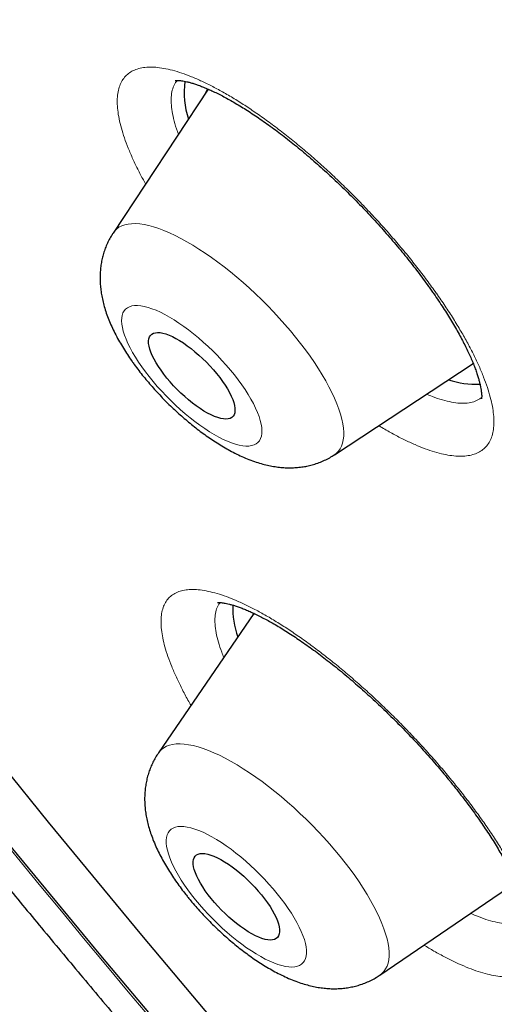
# Model space of a CAD drawing. Header units: millimetres. Extents: x 8 to 450, y 12 to 574.
# Tile 14 of 656: x 377.25 to 380.94, y 157.51 to 165.17. Entities that reach past the tile are written whole.
import ezdxf

# ---------------------------------------------------------------- set-up
doc = ezdxf.new("R2010")
doc.units = ezdxf.units.MM

msp = doc.modelspace()

# ---------------------------------------------------------------- linework, layer by layer
at = {"color": 7, "linetype": 'Continuous', "lineweight": 30}
for p, q in [((378.7198, 164.6277), (377.9794, 163.5093)), ((379.7005, 161.784), (380.7805, 162.4952)), ((379.075, 160.5507), (378.3315, 159.4651)), ((379.0694, 160.5537), (379.0657, 160.5371)), ((380.0551, 157.7373), (381.1115, 158.4571))]:
    msp.add_line(p, q, dxfattribs=at)
at = {"color": 7, "linetype": 'Continuous', "lineweight": 30, "flags": 128}
for points in [[(381.2326, 154.5508), (380.4579, 155.4203), (379.6945, 156.2933), (378.9428, 157.1693), (378.2033, 158.0477), (377.4766, 158.928), (376.7632, 159.8094), (376.0635, 160.6914), (375.378, 161.5733), (374.7073, 162.4547), (374.0517, 163.3349), (373.4116, 164.2132), (372.7877, 165.0891), (372.1802, 165.9619)], [(381.737, 153.4832), (380.9438, 154.3571), (380.1614, 155.2352), (379.3903, 156.117), (378.6311, 157.0017), (377.8842, 157.8889), (377.1503, 158.778), (376.4297, 159.6682), (375.723, 160.559), (375.0307, 161.4498), (374.3532, 162.34), (373.691, 163.2289), (373.0446, 164.116), (372.4144, 165.0007), (371.8009, 165.8823)], [(378.8307, 162.3556), (378.8509, 162.3258), (378.869, 162.2966), (378.8849, 162.2682), (378.8984, 162.2409), (378.9094, 162.2148), (378.9179, 162.1902), (378.9237, 162.1673), (378.9269, 162.1463), (378.9274, 162.1273), (378.9251, 162.1105), (378.9202, 162.096), (378.9126, 162.0839), (378.9024, 162.0743), (378.8898, 162.0674), (378.8747, 162.0631), (378.8573, 162.0616), (378.8378, 162.0627), (378.8164, 162.0666), (378.7931, 162.0731), (378.7681, 162.0823), (378.7418, 162.094), (378.7142, 162.1081), (378.6857, 162.1246), (378.6564, 162.1433), (378.6265, 162.164), (378.5964, 162.1866), (378.5662, 162.211), (378.5363, 162.2368), (378.5068, 162.264), (378.4779, 162.2922), (378.45, 162.3213), (378.4232, 162.351), (378.3978, 162.3811), (378.3739, 162.4113), (378.3518, 162.4415), (378.3316, 162.4712), (378.3134, 162.5004), (378.2976, 162.5288), (378.2841, 162.5561), (378.273, 162.5822), (378.2645, 162.6068), (378.2587, 162.6297), (378.2555, 162.6507), (378.2551, 162.6697), (378.2573, 162.6866), (378.2622, 162.7011), (378.2698, 162.7131), (378.28, 162.7227), (378.2927, 162.7296), (378.3077, 162.7339), (378.3251, 162.7354), (378.3446, 162.7343), (378.3661, 162.7304), (378.3894, 162.7239), (378.4143, 162.7148), (378.4407, 162.7031), (378.4682, 162.6889), (378.4968, 162.6724), (378.5261, 162.6538), (378.5559, 162.633), (378.586, 162.6104), (378.6162, 162.586), (378.6462, 162.5602), (378.6757, 162.533), (378.7045, 162.5048), (378.7325, 162.4757), (378.7592, 162.446), (378.7847, 162.4159), (378.8086, 162.3857), (378.8307, 162.3556)], [(379.1342, 158.3609), (379.1579, 158.3306), (379.1798, 158.3005), (379.1998, 158.2708), (379.2177, 158.2417), (379.2333, 158.2134), (379.2466, 158.1862), (379.2573, 158.1603), (379.2655, 158.1359), (379.2711, 158.1132), (379.274, 158.0923), (379.2741, 158.0736), (379.2716, 158.057), (379.2664, 158.0427), (379.2585, 158.0309), (379.2481, 158.0216), (379.2352, 158.015), (379.2199, 158.011), (379.2023, 158.0097), (379.1825, 158.0112), (379.1609, 158.0153), (379.1374, 158.0221), (379.1123, 158.0315), (379.0858, 158.0435), (379.0581, 158.0579), (379.0295, 158.0746), (379.0001, 158.0935), (378.9702, 158.1145), (378.9401, 158.1373), (378.9099, 158.1618), (378.88, 158.1878), (378.8505, 158.2151), (378.8218, 158.2434), (378.794, 158.2726), (378.7673, 158.3023), (378.742, 158.3325), (378.7183, 158.3627), (378.6964, 158.3928), (378.6764, 158.4225), (378.6585, 158.4517), (378.6429, 158.4799), (378.6297, 158.5071), (378.6189, 158.533), (378.6107, 158.5575), (378.6051, 158.5802), (378.6022, 158.601), (378.6021, 158.6198), (378.6046, 158.6364), (378.6098, 158.6506), (378.6177, 158.6624), (378.6281, 158.6717), (378.641, 158.6784), (378.6564, 158.6823), (378.674, 158.6836), (378.6937, 158.6822), (378.7154, 158.678), (378.7388, 158.6712), (378.7639, 158.6618), (378.7904, 158.6498), (378.8181, 158.6354), (378.8467, 158.6187), (378.8761, 158.5998), (378.906, 158.5789), (378.9361, 158.556), (378.9663, 158.5315), (378.9962, 158.5055), (379.0257, 158.4783), (379.0544, 158.4499), (379.0822, 158.4208), (379.1089, 158.391), (379.1342, 158.3609)]]:
    msp.add_lwpolyline(points, dxfattribs=at)
at = {"color": 252, "linetype": 'Continuous', "lineweight": 0, "flags": 128}
for points in [[(377.9794, 163.5093), (377.9902, 163.5237), (378.0063, 163.5398), (378.0249, 163.5535), (378.046, 163.5645), (378.0695, 163.5729), (378.0953, 163.5786), (378.1233, 163.5816), (378.1535, 163.582), (378.1858, 163.5797), (378.22, 163.5747), (378.2561, 163.5671), (378.2941, 163.5568), (378.3336, 163.5439), (378.3747, 163.5285), (378.4173, 163.5105), (378.4611, 163.49), (378.5061, 163.4672), (378.5522, 163.4419), (378.5992, 163.4145), (378.6469, 163.3848), (378.6952, 163.353), (378.7441, 163.3192), (378.7933, 163.2835), (378.8427, 163.246), (378.8921, 163.2068), (378.9414, 163.166), (378.9906, 163.1238), (379.0393, 163.0802), (379.0875, 163.0354), (379.135, 162.9895), (379.1818, 162.9427), (379.2276, 162.8951), (379.2723, 162.8468), (379.3158, 162.7979), (379.358, 162.7487), (379.3987, 162.6993), (379.4379, 162.6498), (379.4753, 162.6003), (379.511, 162.551)], [(378.2025, 162.4682), (378.2302, 162.4302), (378.2596, 162.3921), (378.2907, 162.3539), (378.3232, 162.316), (378.357, 162.2785), (378.392, 162.2416), (378.4279, 162.2054), (378.4647, 162.1702), (378.502, 162.1361), (378.5398, 162.1032), (378.5778, 162.0718), (378.6159, 162.042), (378.6539, 162.014), (378.6916, 161.9878), (378.7288, 161.9636), (378.7653, 161.9415), (378.801, 161.9217), (378.8356, 161.9041), (378.8691, 161.889), (378.9012, 161.8764), (378.9318, 161.8663), (378.9607, 161.8588), (378.9878, 161.854), (379.013, 161.8517), (379.0362, 161.8522), (379.0571, 161.8553), (379.0758, 161.8611), (379.0922, 161.8694), (379.1061, 161.8804), (379.1175, 161.8939), (379.1263, 161.9098), (379.1325, 161.9281), (379.1361, 161.9487), (379.1371, 161.9715), (379.1353, 161.9964), (379.131, 162.0233), (379.124, 162.0519), (379.1144, 162.0823), (379.1022, 162.1142), (379.0876, 162.1475), (379.0705, 162.182), (379.0511, 162.2175), (379.0295, 162.254), (379.0057, 162.2911), (378.9799, 162.3288), (378.9522, 162.3668), (378.9228, 162.405), (378.8917, 162.4431), (378.8592, 162.481), (378.8254, 162.5185), (378.7904, 162.5555), (378.7545, 162.5916), (378.7178, 162.6269), (378.6804, 162.661), (378.6426, 162.6938), (378.6046, 162.7252), (378.5665, 162.755), (378.5285, 162.7831), (378.4908, 162.8092), (378.4537, 162.8334), (378.4171, 162.8555), (378.3815, 162.8754), (378.3468, 162.8929), (378.3134, 162.908), (378.2813, 162.9206), (378.2507, 162.9307), (378.2218, 162.9382), (378.1946, 162.9431), (378.1694, 162.9453), (378.1463, 162.9448), (378.1253, 162.9417), (378.1066, 162.936), (378.0902, 162.9276), (378.0763, 162.9166), (378.0649, 162.9032), (378.0561, 162.8872), (378.0499, 162.8689), (378.0463, 162.8483), (378.0454, 162.8255), (378.0471, 162.8006), (378.0515, 162.7738), (378.0585, 162.7451), (378.0681, 162.7147), (378.0802, 162.6828), (378.0949, 162.6496), (378.1119, 162.615), (378.1313, 162.5795), (378.153, 162.543), (378.1767, 162.5059), (378.2025, 162.4682)], [(379.511, 162.551), (379.5447, 162.5021), (379.5765, 162.4536), (379.6061, 162.4058), (379.6336, 162.3587), (379.6587, 162.3126), (379.6816, 162.2675), (379.702, 162.2235), (379.72, 162.1809), (379.7355, 162.1397), (379.7484, 162.1), (379.7586, 162.062), (379.7663, 162.0258), (379.7713, 161.9915), (379.7736, 161.9591), (379.7733, 161.9288), (379.7703, 161.9007), (379.7646, 161.8749), (379.7562, 161.8513), (379.7453, 161.8302), (379.7317, 161.8115), (379.7156, 161.7953), (379.6999, 161.7836)], [(378.3315, 159.4651), (378.3389, 159.4751), (378.3547, 159.4917), (378.373, 159.5056), (378.3938, 159.517), (378.4169, 159.5258), (378.4424, 159.5319), (378.4702, 159.5353), (378.5001, 159.5361), (378.5321, 159.5342), (378.5662, 159.5295), (378.6021, 159.5223), (378.6398, 159.5123), (378.6792, 159.4998), (378.7201, 159.4847), (378.7625, 159.467), (378.8062, 159.4469), (378.8511, 159.4243), (378.8971, 159.3994), (378.944, 159.3722), (378.9917, 159.3428), (379.04, 159.3112), (379.0889, 159.2777), (379.1381, 159.2422), (379.1875, 159.2049), (379.237, 159.1659), (379.2864, 159.1253), (379.3356, 159.0832), (379.3845, 159.0397), (379.4328, 158.995), (379.4805, 158.9492), (379.5274, 158.9025), (379.5734, 158.8549), (379.6183, 158.8067), (379.6621, 158.7578), (379.7045, 158.7086), (379.7455, 158.6592)], [(378.6198, 158.3236), (378.6516, 158.2855), (378.6847, 158.2478), (378.719, 158.2105), (378.7544, 158.1739), (378.7907, 158.1381), (378.8278, 158.1033), (378.8653, 158.0698), (378.9032, 158.0375), (378.9413, 158.0068), (378.9794, 157.9778), (379.0173, 157.9505), (379.0547, 157.9252), (379.0917, 157.9019), (379.1278, 157.8808), (379.1631, 157.8619), (379.1972, 157.8454), (379.2301, 157.8314), (379.2616, 157.8199), (379.2914, 157.8109), (379.3196, 157.8045), (379.3459, 157.8008), (379.3702, 157.7998), (379.3924, 157.8014), (379.4125, 157.8056), (379.4301, 157.8125), (379.4454, 157.822), (379.4583, 157.8341), (379.4685, 157.8487), (379.4762, 157.8657), (379.4813, 157.885), (379.4838, 157.9066), (379.4835, 157.9303), (379.4807, 157.956), (379.4751, 157.9837), (379.467, 158.0131), (379.4563, 158.0441), (379.443, 158.0767), (379.4273, 158.1105), (379.4092, 158.1455), (379.3889, 158.1815), (379.3663, 158.2182), (379.3416, 158.2556), (379.315, 158.2935), (379.2865, 158.3316), (379.2564, 158.3697), (379.2247, 158.4078), (379.1916, 158.4456), (379.1572, 158.4828), (379.1218, 158.5195), (379.0855, 158.5552), (379.0485, 158.59), (379.0109, 158.6236), (378.973, 158.6558), (378.9349, 158.6865), (378.8968, 158.7156), (378.859, 158.7428), (378.8215, 158.7682), (378.7846, 158.7915), (378.7484, 158.8126), (378.7132, 158.8314), (378.679, 158.8479), (378.6461, 158.862), (378.6147, 158.8735), (378.5848, 158.8825), (378.5566, 158.8888), (378.5303, 158.8925), (378.506, 158.8936), (378.4838, 158.892), (378.4638, 158.8877), (378.4461, 158.8808), (378.4308, 158.8713), (378.418, 158.8592), (378.4077, 158.8447), (378.4, 158.8277), (378.3949, 158.8084), (378.3925, 158.7868), (378.3927, 158.7631), (378.3956, 158.7373), (378.4011, 158.7097), (378.4092, 158.6802), (378.4199, 158.6492), (378.4332, 158.6167), (378.4489, 158.5828), (378.467, 158.5479), (378.4874, 158.5119), (378.5099, 158.4751), (378.5346, 158.4377), (378.5612, 158.3999), (378.5897, 158.3618), (378.6198, 158.3236)], [(379.7455, 158.6592), (379.7849, 158.6096), (379.8226, 158.56), (379.8586, 158.5107), (379.8926, 158.4616), (379.9247, 158.413), (379.9546, 158.365), (379.9824, 158.3178), (380.008, 158.2715), (380.0312, 158.2262), (380.052, 158.182), (380.0703, 158.1391), (380.0861, 158.0977), (380.0994, 158.0578), (380.1101, 158.0195), (380.1181, 157.983), (380.1235, 157.9483), (380.1262, 157.9157), (380.1262, 157.8851), (380.1235, 157.8566), (380.1182, 157.8304), (380.1102, 157.8065), (380.0996, 157.785), (380.0864, 157.766), (380.0706, 157.7494), (380.0551, 157.7373)]]:
    msp.add_lwpolyline(points, dxfattribs=at)
at = {"color": 7, "linetype": 'Continuous', "lineweight": 30}
for centre, radius, start, end in [((379.1471, 164.5971), 0.6157, 171.39017, 199.19251), ((378.898, 164.5217), 0.2147, 149.39014, 161.72377), ((380.8086, 163.0461), 0.7133, 251.92405, 272.01151), ((379.5975, 160.5916), 0.687, 178.02219, 199.15338)]:
    msp.add_arc(centre, radius, start, end, dxfattribs=at)
at = {"color": 252, "linetype": 'Continuous', "lineweight": 0}
for points, knots in [([(364.4884, 195.4899), (364.5249, 195.5311), (364.765, 195.8021), (365.3112, 196.2003), (366.1301, 196.6762), (367.059, 197.033), (368.0826, 197.2816), (369.2012, 197.4182), (370.4103, 197.443), (371.7063, 197.3559), (373.085, 197.1571), (374.5423, 196.8473), (376.0734, 196.4274), (377.6735, 195.8987), (379.3377, 195.263), (381.0606, 194.5222), (382.8369, 193.6786), (384.661, 192.735), (386.5271, 191.6942), (388.4294, 190.5595), (390.3619, 189.3346), (392.3184, 188.0232), (394.2929, 186.6295), (396.2792, 185.1579), (398.2709, 183.613), (400.2618, 181.9997), (402.2456, 180.3231), (404.2162, 178.5883), (406.1673, 176.8009), (408.0927, 174.9666), (409.9865, 173.091), (411.8426, 171.1801), (413.6552, 169.2399), (415.4186, 167.2765), (417.1273, 165.296), (418.7759, 163.3048), (420.3591, 161.309), (421.8721, 159.3149), (423.31, 157.3289), (424.6684, 155.3572), (425.9429, 153.4059), (427.1295, 151.4813), (428.2246, 149.5893), (429.2246, 147.7359), (430.1265, 145.927), (430.9273, 144.1683), (431.6246, 142.4652), (432.2162, 140.8231), (432.7002, 139.2473), (433.075, 137.7426), (433.3396, 136.3138), (433.493, 134.9654), (433.5349, 133.7017), (433.465, 132.5265), (433.2834, 131.4438), (432.9917, 130.456), (432.5868, 129.5702), (432.1181, 128.8268), (431.7347, 128.4289), (431.5641, 128.2518)], [0, 0, 0, 0, 0.003203, 0.021066, 0.038929, 0.056792, 0.074655, 0.092519, 0.110382, 0.128245, 0.146108, 0.163971, 0.181834, 0.199697, 0.21756, 0.235424, 0.253287, 0.27115, 0.289013, 0.306876, 0.324739, 0.342602, 0.360465, 0.378329, 0.396192, 0.414055, 0.431918, 0.449781, 0.467644, 0.485507, 0.50337, 0.521234, 0.539097, 0.55696, 0.574823, 0.592686, 0.610549, 0.628412, 0.646275, 0.664139, 0.682002, 0.699865, 0.717728, 0.735591, 0.753454, 0.771317, 0.78918, 0.807044, 0.824907, 0.84277, 0.860633, 0.878496, 0.896359, 0.914222, 0.932085, 0.949949, 0.967812, 0.985675, 1, 1, 1, 1]), ([(391.7592, 143.6363), (388.2797, 146.6967), (380.5749, 154.2454), (370.5129, 166.929), (365.9574, 175.3717), (364.5173, 179.1095)], [0.475075, 0.475075, 0.475075, 0.475075, 0.785398, 1.178097, 1.570796, 1.570796, 1.570796, 1.570796]), ([(378.2319, 163.8907), (378.2168, 163.9182), (378.1847, 163.9768), (378.1426, 164.0626), (378.1045, 164.1485), (378.0729, 164.2302), (378.0475, 164.3078), (378.0286, 164.3809), (378.0162, 164.449), (378.0105, 164.5118), (378.0115, 164.5688), (378.0193, 164.6201), (378.0336, 164.6654), (378.0543, 164.7045), (378.0815, 164.7372), (378.1152, 164.763), (378.1552, 164.7822), (378.2011, 164.7947), (378.2527, 164.8004), (378.3098, 164.7992), (378.3724, 164.7909), (378.4401, 164.7758), (378.5125, 164.7539), (378.5892, 164.7255), (378.6699, 164.6905), (378.7543, 164.649), (378.8421, 164.6012), (378.9329, 164.5475), (379.0261, 164.4881), (379.1211, 164.4233), (379.2178, 164.3532), (379.3159, 164.2782), (379.4147, 164.1986), (379.5138, 164.115), (379.6125, 164.0277), (379.7105, 163.937), (379.8076, 163.8432), (379.9034, 163.7468), (379.9971, 163.6485), (380.0882, 163.5487), (380.1764, 163.4478), (380.2615, 163.3461), (380.343, 163.2441), (380.421, 163.1423), (380.4692, 163.0751), (380.4933, 163.0415)], [0, 0, 0, 0, 0.020669, 0.043995, 0.067243, 0.090489, 0.113815, 0.137168, 0.160494, 0.183741, 0.206999, 0.230335, 0.253699, 0.277036, 0.300294, 0.323569, 0.346924, 0.370306, 0.393661, 0.416937, 0.440227, 0.463597, 0.486993, 0.510363, 0.533653, 0.556948, 0.580322, 0.603723, 0.627097, 0.650392, 0.673679, 0.697046, 0.72044, 0.743807, 0.767094, 0.790366, 0.813716, 0.837094, 0.860445, 0.883716, 0.90692, 0.930203, 0.953513, 0.976796, 1, 1, 1, 1]), ([(378.4786, 164.6965), (378.4727, 164.6897), (378.4572, 164.6716), (378.4417, 164.6327), (378.4311, 164.5813), (378.4297, 164.5217), (378.437, 164.4548), (378.4538, 164.3804), (378.4709, 164.321), (378.4851, 164.2848), (378.4879, 164.2775)], [0, 0, 0, 0, 0.089253, 0.235137, 0.381021, 0.526386, 0.671657, 0.817447, 0.963236, 1, 1, 1, 1]), ([(380.4933, 163.0415), (380.4935, 163.0412), (380.5174, 163.0073), (380.5635, 162.9403), (380.6272, 162.8417), (380.6859, 162.7451), (380.7391, 162.651), (380.7865, 162.5599), (380.8278, 162.4722), (380.863, 162.388), (380.892, 162.3079), (380.9146, 162.2322), (380.9307, 162.1613), (380.94, 162.0958), (380.9426, 162.0355), (380.9387, 161.9808), (380.9282, 161.932), (380.9112, 161.8894), (380.8874, 161.8533), (380.8572, 161.8237), (380.8208, 161.8006), (380.7783, 161.7843), (380.73, 161.7747), (380.6758, 161.7723), (380.6161, 161.7767), (380.5512, 161.7879), (380.4815, 161.8059), (380.4073, 161.8305), (380.3288, 161.862), (380.2463, 161.8999), (380.16, 161.9446), (380.0929, 161.9818), (380.0538, 162.0059), (380.0453, 162.0111)], [0, 0, 0, 0, 0.000364, 0.034399, 0.068549, 0.102739, 0.13689, 0.170924, 0.204958, 0.239108, 0.273298, 0.307448, 0.341481, 0.375531, 0.409697, 0.443903, 0.478069, 0.512119, 0.546194, 0.580386, 0.614617, 0.648809, 0.682885, 0.716984, 0.7512, 0.785456, 0.819672, 0.853771, 0.887883, 0.922111, 0.956379, 0.990607, 1, 1, 1, 1]), ([(380.4177, 162.2563), (380.433, 162.2497), (380.4764, 162.2309), (380.5418, 162.2099), (380.6136, 162.1924), (380.6785, 162.1844), (380.7364, 162.1853), (380.7861, 162.196), (380.8232, 162.2116), (380.8403, 162.2271), (380.8465, 162.2327)], [0, 0, 0, 0, 0.076909, 0.217226, 0.358044, 0.498862, 0.639179, 0.779408, 0.920137, 1, 1, 1, 1]), ([(378.5852, 159.8356), (378.5772, 159.8492), (378.551, 159.894), (378.5128, 159.967), (378.4704, 160.054), (378.4344, 160.1372), (378.4045, 160.2163), (378.3812, 160.2908), (378.3645, 160.3604), (378.3544, 160.425), (378.3508, 160.4843), (378.3539, 160.5379), (378.3637, 160.5854), (378.3802, 160.6267), (378.4033, 160.6617), (378.4328, 160.6903), (378.4685, 160.7123), (378.5103, 160.7275), (378.5582, 160.7358), (378.6119, 160.7372), (378.6712, 160.7318), (378.7356, 160.7196), (378.8048, 160.7007), (378.8788, 160.6749), (378.9572, 160.6425), (379.0396, 160.6037), (379.1254, 160.5587), (379.2142, 160.5077), (379.3059, 160.4508), (379.4, 160.3882), (379.4962, 160.3203), (379.5937, 160.2476), (379.692, 160.1703), (379.791, 160.0887), (379.8902, 160.0031), (379.9891, 159.9139), (380.0873, 159.8217), (380.1839, 159.7271), (380.2787, 159.6303), (380.3715, 159.5316), (380.4619, 159.4315), (380.5496, 159.3306), (380.6051, 159.2631), (380.6328, 159.2294)], [0, 0, 0, 0, 0.010847, 0.035489, 0.060214, 0.084968, 0.109693, 0.134335, 0.158993, 0.183735, 0.208506, 0.233248, 0.257906, 0.282593, 0.307363, 0.332162, 0.356932, 0.381619, 0.406328, 0.431121, 0.455943, 0.480736, 0.505444, 0.53016, 0.554961, 0.57979, 0.60459, 0.629306, 0.654011, 0.6788, 0.703617, 0.728406, 0.75311, 0.77779, 0.802554, 0.827346, 0.85211, 0.876789, 0.901376, 0.926046, 0.950744, 0.975414, 1, 1, 1, 1]), ([(378.8119, 160.6347), (378.8072, 160.6291), (378.7934, 160.6127), (378.7797, 160.5762), (378.7706, 160.5257), (378.7708, 160.467), (378.7795, 160.4011), (378.7974, 160.328), (378.8178, 160.2637), (378.8352, 160.2219), (378.8407, 160.2087)], [0, 0, 0, 0, 0.07336, 0.216818, 0.360079, 0.503851, 0.647621, 0.790881, 0.934009, 1, 1, 1, 1]), ([(380.6328, 159.2294), (380.6332, 159.229), (380.6609, 159.1947), (380.7149, 159.1266), (380.7913, 159.0256), (380.8634, 158.9253), (380.9308, 158.8265), (380.993, 158.7297), (381.0498, 158.6352), (381.1011, 158.5433), (381.1467, 158.4544), (381.1862, 158.3691), (381.2195, 158.2877), (381.2464, 158.2108), (381.2667, 158.1383), (381.2807, 158.0707), (381.288, 158.0084), (381.2886, 157.9517), (381.2825, 157.9009), (381.2696, 157.856), (381.2503, 157.8174), (381.2245, 157.7851), (381.1924, 157.7594), (381.1538, 157.7405), (381.1091, 157.7284), (381.0586, 157.7231), (381.0025, 157.7246), (380.9412, 157.7329), (380.8745, 157.7482), (380.803, 157.7702), (380.7269, 157.7989), (380.6469, 157.834), (380.5631, 157.8756), (380.4801, 157.9207), (380.4237, 157.9548), (380.3975, 157.9706)], [0, 0, 0, 0, 0.000419, 0.031671, 0.063031, 0.094426, 0.125786, 0.157039, 0.18829, 0.219649, 0.251044, 0.282402, 0.313654, 0.344928, 0.376308, 0.407724, 0.439105, 0.470378, 0.501686, 0.533101, 0.564552, 0.595967, 0.627275, 0.658616, 0.690064, 0.721547, 0.752995, 0.784335, 0.815692, 0.847156, 0.878656, 0.91012, 0.941476, 0.972826, 1, 1, 1, 1]), ([(380.7605, 158.218), (380.781, 158.2089), (380.8294, 158.1875), (380.8991, 158.1637), (380.9701, 158.1454), (381.0338, 158.1367), (381.0906, 158.1369), (381.1394, 158.1467), (381.1736, 158.1601), (381.1884, 158.1734), (381.1927, 158.1773)], [0, 0, 0, 0, 0.10257, 0.242933, 0.382796, 0.522613, 0.662928, 0.803243, 0.94306, 1, 1, 1, 1])]:
    msp.add_open_spline(points, degree=3, knots=knots, dxfattribs=at)
at = {"color": 7, "linetype": 'Continuous', "lineweight": 30}
for points, knots in [([(364.4871, 195.501), (364.4767, 195.4906), (364.4575, 195.4715), (364.432, 195.446), (364.4119, 195.4259), (364.3968, 195.4106), (364.3755, 195.389), (364.3462, 195.3593), (364.3095, 195.3215), (364.2727, 195.2833), (364.238, 195.2468), (364.2064, 195.2131), (364.1777, 195.1823), (364.1499, 195.1523), (364.1214, 195.121), (364.092, 195.0885), (364.0597, 195.0524), (364.025, 195.0131), (363.9894, 194.9722), (363.9552, 194.9324), (363.9211, 194.8923), (363.8856, 194.8498), (363.8506, 194.8074), (363.8178, 194.767), (363.7889, 194.7311), (363.762, 194.6972), (363.7384, 194.6672), (363.7173, 194.64), (363.6974, 194.6142), (363.6761, 194.5864), (363.6528, 194.5556), (363.6282, 194.5228), (363.6043, 194.4905), (363.5829, 194.4613), (363.5639, 194.4352), (363.5463, 194.4108), (363.5289, 194.3865), (363.5132, 194.3643), (363.4984, 194.3433), (363.4842, 194.323), (363.4687, 194.3007), (363.453, 194.2779), (363.4382, 194.2563), (363.4249, 194.2368), (363.4129, 194.2191), (363.4, 194.1998), (363.3856, 194.1783), (363.3693, 194.1536), (363.352, 194.1272), (363.3361, 194.1028), (363.3218, 194.0807), (363.3094, 194.0613), (363.2966, 194.0413), (363.2843, 194.0219), (363.2733, 194.0043), (363.2634, 193.9885), (363.2538, 193.9731), (363.2432, 193.956), (363.2318, 193.9374), (363.2206, 193.9191), (363.2108, 193.9031), (363.2023, 193.889), (363.1885, 193.8661), (363.1692, 193.8339), (363.1448, 193.7924), (363.1208, 193.751), (363.0969, 193.7094), (363.076, 193.6723), (363.058, 193.6401), (363.0425, 193.6121), (363.027, 193.5838), (363.0119, 193.556), (362.997, 193.5282), (362.9762, 193.4893), (362.9492, 193.4378), (362.9172, 193.3756), (362.8853, 193.3122), (362.8543, 193.2492), (362.8229, 193.1841), (362.7939, 193.1224), (362.7652, 193.0603), (362.745, 193.0157), (362.7311, 192.9844), (362.7243, 192.9692), (362.7171, 192.9526), (362.7087, 192.9336), (362.7, 192.9136), (362.6919, 192.8947), (362.6846, 192.8778), (362.6775, 192.8611), (362.6696, 192.8426), (362.6609, 192.8219), (362.6519, 192.8005), (362.6434, 192.78), (362.6355, 192.7608), (362.6276, 192.7416), (362.6193, 192.7211), (362.6106, 192.6995), (362.6022, 192.6787), (362.5948, 192.6601), (362.5882, 192.6432), (362.5814, 192.626), (362.5715, 192.6005), (362.5591, 192.5686), (362.5453, 192.5323), (362.5328, 192.4989), (362.5206, 192.4662), (362.5081, 192.4321), (362.4962, 192.3993), (362.4848, 192.3675), (362.4741, 192.3372), (362.4636, 192.3071), (362.454, 192.2793), (362.4451, 192.2534), (362.4361, 192.227), (362.4265, 192.1981), (362.4162, 192.1671), (362.4059, 192.1357), (362.3962, 192.1057), (362.3872, 192.0778), (362.3784, 192.0499), (362.3692, 192.0205), (362.3587, 191.9865), (362.3476, 191.9503), (362.3364, 191.9128), (362.3258, 191.8768), (362.3167, 191.8456), (362.3093, 191.8199), (362.3036, 191.8002), (362.2982, 191.7809), (362.2922, 191.7598), (362.2836, 191.7288), (362.2731, 191.6905), (362.2631, 191.6531), (362.2554, 191.6244), (362.2498, 191.6031), (362.2443, 191.5819), (362.2389, 191.5611), (362.2335, 191.5399), (362.2278, 191.5171), (362.2208, 191.4894), (362.2127, 191.4565), (362.204, 191.4207), (362.1957, 191.3859), (362.1882, 191.354), (362.1814, 191.3247), (362.1744, 191.2943), (362.1669, 191.261), (362.1586, 191.2238), (362.1505, 191.1863), (362.1417, 191.1451), (362.132, 191.099), (362.1216, 191.048), (362.1116, 190.998), (362.1024, 190.9501), (362.0932, 190.9018), (362.0852, 190.8585), (362.0783, 190.8199), (362.0724, 190.7865), (362.0662, 190.7508), (362.0595, 190.7118), (362.0528, 190.6713), (362.0464, 190.632), (362.0409, 190.597), (362.0354, 190.5614), (362.0297, 190.524), (362.0236, 190.4831), (362.0177, 190.4423), (362.012, 190.4016), (362.0063, 190.3598), (362.0004, 190.3156), (361.994, 190.2666), (361.9876, 190.2146), (361.9812, 190.1613), (361.975, 190.1074), (361.9689, 190.0523), (361.9637, 190.0022), (361.9593, 189.9592), (361.9559, 189.9243), (361.9528, 189.892), (361.95, 189.8613), (361.9472, 189.8311), (361.9444, 189.7992), (361.9417, 189.767), (361.9389, 189.7331), (361.9361, 189.6983), (361.9334, 189.6622), (361.9307, 189.6265), (361.9283, 189.5922), (361.926, 189.5593), (361.9237, 189.5233), (361.9213, 189.4849), (361.9189, 189.445), (361.9168, 189.4081), (361.9149, 189.3723), (361.913, 189.3357), (361.9111, 189.2963), (361.9092, 189.2529), (361.9072, 189.2048), (361.9053, 189.1541), (361.9036, 189.1031), (361.9021, 189.0541), (361.9008, 189.0074), (361.8998, 188.9642), (361.899, 188.9255), (361.8984, 188.8885), (361.8978, 188.8497), (361.8973, 188.8067), (361.8968, 188.7617), (361.8966, 188.7173), (361.8965, 188.6747), (361.8965, 188.633), (361.8966, 188.5933), (361.8968, 188.5553), (361.8971, 188.5182), (361.8975, 188.4796), (361.8981, 188.4311), (361.8991, 188.3721), (361.9005, 188.3061), (361.9021, 188.2428), (361.9039, 188.1818), (361.906, 188.1194), (361.9084, 188.0544), (361.9112, 187.9876), (361.9138, 187.93), (361.9162, 187.881), (361.9182, 187.8429), (361.9201, 187.8068), (361.9219, 187.7741), (361.9236, 187.7446), (361.9252, 187.7177), (361.9268, 187.6917), (361.9284, 187.6662), (361.9301, 187.6395), (361.932, 187.61), (361.9344, 187.5753), (361.9371, 187.5358), (361.9402, 187.4939), (361.9433, 187.4518), (361.9465, 187.4111), (361.9496, 187.3719), (361.9526, 187.3353), (361.9553, 187.302), (361.9579, 187.2724), (361.9604, 187.2435), (361.9631, 187.2123), (361.9664, 187.1766), (361.97, 187.1374), (361.9739, 187.0964), (361.9779, 187.0547), (361.9844, 186.9895), (361.9934, 186.9033), (362.0051, 186.7966), (362.0171, 186.692), (362.0288, 186.5952), (362.0401, 186.5055), (362.0511, 186.4209), (362.0606, 186.35), (362.0685, 186.2927), (362.0745, 186.2498), (362.0803, 186.2082), (362.0858, 186.1703), (362.0903, 186.1393), (362.0939, 186.1151), (362.0965, 186.097), (362.0988, 186.0818), (362.1011, 186.0668), (362.1037, 186.0494), (362.1071, 186.0268), (362.1114, 185.9985), (362.1167, 185.964), (362.1229, 185.9245), (362.1323, 185.8648), (362.1447, 185.7874), (362.1601, 185.6947), (362.1754, 185.6046), (362.1906, 185.5174), (362.2056, 185.4332), (362.2186, 185.3614), (362.2294, 185.3028), (362.2378, 185.2581), (362.2453, 185.2186), (362.2519, 185.1838), (362.2582, 185.1508), (362.2649, 185.1163), (362.2736, 185.0716), (362.2846, 185.0159), (362.2979, 184.9494), (362.3124, 184.8781), (362.328, 184.8023), (362.3465, 184.7139), (362.3676, 184.6151), (362.391, 184.5082), (362.4119, 184.4144), (362.4302, 184.3335), (362.4457, 184.2658), (362.4605, 184.202), (362.4733, 184.1475), (362.4839, 184.1024), (362.4926, 184.0658), (362.5009, 184.031), (362.5102, 183.9927), (362.5211, 183.9476), (362.534, 183.8946), (362.5485, 183.8361), (362.5641, 183.7732), (362.5808, 183.7069), (362.5974, 183.6415), (362.6139, 183.5771), (362.6303, 183.5141), (362.6472, 183.4491), (362.6649, 183.3822), (362.6833, 183.3134), (362.702, 183.2439), (362.7197, 183.1786), (362.7356, 183.1206), (362.7492, 183.0714), (362.7609, 183.0291), (362.7708, 182.9936), (362.7788, 182.9651), (362.7847, 182.9443), (362.7894, 182.9278), (362.7939, 182.9118), (362.7995, 182.8918), (362.8064, 182.8675), (362.8146, 182.8389), (362.8246, 182.8037), (362.8363, 182.7632), (362.8491, 182.7188), (362.8621, 182.6742), (362.881, 182.6095), (362.9059, 182.525), (362.937, 182.4208), (362.9687, 182.316), (363.0015, 182.2086), (363.0361, 182.0969), (363.0659, 182.0019), (363.0902, 181.925), (363.1086, 181.8674), (363.1268, 181.8106), (363.144, 181.7572), (363.1597, 181.7086), (363.1735, 181.6662), (363.1853, 181.6304), (363.1936, 181.6048), (363.1996, 181.5867), (363.2044, 181.5719), (363.2105, 181.5537), (363.2188, 181.5285), (363.2296, 181.4958), (363.2433, 181.4547), (363.2593, 181.4067), (363.277, 181.3538), (363.2956, 181.2988), (363.3206, 181.225), (363.3514, 181.135), (363.3875, 181.0304), (363.4216, 180.9328), (363.4535, 180.842), (363.4831, 180.7583), (363.5107, 180.6811), (363.5366, 180.609), (363.5613, 180.5404), (363.5854, 180.4742), (363.6061, 180.4174), (363.6237, 180.3695), (363.6383, 180.33), (363.6525, 180.2916), (363.6662, 180.2545), (363.6791, 180.2199), (363.6903, 180.1899), (363.6994, 180.1654), (363.7066, 180.146), (363.713, 180.129), (363.7194, 180.112), (363.7266, 180.0929), (363.7346, 180.0716), (363.7435, 180.0481), (363.7553, 180.0167), (363.7706, 179.9764), (363.7897, 179.926), (363.8111, 179.8701), (363.8364, 179.8042), (363.8659, 179.7275), (363.9003, 179.639), (363.9382, 179.542), (363.9798, 179.4364), (364.0252, 179.3219), (364.0663, 179.2193), (364.102, 179.1309), (364.1312, 179.0587), (364.1617, 178.9839), (364.1933, 178.9066), (364.2262, 178.8266), (364.2604, 178.744), (364.2956, 178.6594), (364.3247, 178.5898), (364.3465, 178.5382), (364.3597, 178.5067), (364.3706, 178.481), (364.379, 178.461), (364.3852, 178.4463), (364.3903, 178.4344), (364.3968, 178.4189), (364.4062, 178.3969), (364.4189, 178.3669), (364.4346, 178.3299), (364.4537, 178.2854), (364.4762, 178.2327), (364.5016, 178.1735), (364.5293, 178.1094), (364.558, 178.043), (364.5992, 177.9484), (364.6518, 177.8283), (364.7135, 177.6885), (364.771, 177.5593), (364.8245, 177.44), (364.8774, 177.3228), (364.9316, 177.2034), (364.98, 177.0976), (365.0221, 177.0061), (365.057, 176.9305), (365.093, 176.8528), (365.1302, 176.7728), (365.1686, 176.6907), (365.2076, 176.6077), (365.2422, 176.5343), (365.2711, 176.4732), (365.2935, 176.426), (365.3133, 176.3845), (365.3303, 176.3487), (365.3446, 176.3188), (365.3561, 176.2947), (365.3652, 176.2758), (365.374, 176.2574), (365.3841, 176.2363), (365.397, 176.2093), (365.4125, 176.1771), (365.4324, 176.1359), (365.457, 176.0849), (365.4869, 176.0232), (365.521, 175.953), (365.5593, 175.8742), (365.602, 175.7869), (365.6623, 175.6643), (365.7402, 175.5069), (365.8359, 175.3151), (365.936, 175.1164), (366.0405, 174.9108), (366.1496, 174.6982), (366.2426, 174.5188), (366.3178, 174.3745), (366.3734, 174.2685), (366.4275, 174.1657), (366.475, 174.0758), (366.5152, 174), (366.5487, 173.937), (366.5792, 173.8798), (366.604, 173.8333), (366.6238, 173.7964), (366.639, 173.7681), (366.6526, 173.7427), (366.6643, 173.7209), (366.6741, 173.7028), (366.6836, 173.685), (366.6954, 173.6631), (366.7118, 173.6327), (366.7335, 173.5925), (366.7604, 173.5426), (366.8194, 173.4338), (366.9079, 173.2713), (367.0239, 173.0601), (367.1374, 172.8551), (367.2483, 172.6564), (367.3565, 172.4639), (367.4641, 172.2736), (367.5711, 172.086), (367.6771, 171.9013), (367.7795, 171.724), (367.8716, 171.5654), (367.9538, 171.4247), (368.0263, 171.3012), (368.0956, 171.1835), (368.1616, 171.072), (368.2234, 170.9679), (368.2809, 170.8713), (368.3336, 170.7832), (368.3813, 170.7035), (368.4241, 170.6322), (368.4619, 170.5694), (368.4946, 170.5154), (368.522, 170.4699), (368.5443, 170.4331), (368.5617, 170.4043), (368.5728, 170.386), (368.5792, 170.3756), (368.5832, 170.3689), (368.5893, 170.3588), (368.5989, 170.343), (368.6116, 170.322), (368.6266, 170.2974), (368.6433, 170.27), (368.6657, 170.2332), (368.6948, 170.1854), (368.7314, 170.1255), (368.7722, 170.0588), (368.8169, 169.9859), (368.8793, 169.8845), (368.9568, 169.7589), (369.0482, 169.6114), (369.1372, 169.4687), (369.2234, 169.3308), (369.306, 169.1993), (369.3799, 169.0821), (369.4473, 168.9757), (369.5107, 168.8759), (369.5776, 168.7707), (369.6533, 168.6521), (369.7385, 168.5193), (369.8337, 168.3714), (369.9347, 168.2153), (370.0416, 168.0508), (370.1544, 167.8781), (370.2665, 167.7073), (370.3774, 167.5392), (370.4864, 167.3748), (370.5998, 167.2044), (370.7074, 167.0437), (370.8055, 166.8977), (370.8904, 166.7717), (370.9692, 166.6553), (371.0421, 166.548), (371.1089, 166.4498), (371.1695, 166.361), (371.2234, 166.2822), (371.2704, 166.2136), (371.3106, 166.1551), (371.3439, 166.1067), (371.3758, 166.0604), (371.4154, 166.0028), (371.4664, 165.929), (371.5254, 165.8438), (371.5863, 165.756), (371.6489, 165.6659), (371.7146, 165.5716), (371.793, 165.4594), (371.8852, 165.3279), (371.9922, 165.1758), (372.1057, 165.015), (372.2273, 164.8437), (372.3571, 164.6615), (372.4953, 164.4685), (372.6409, 164.2662), (372.7823, 164.0706), (372.9187, 163.883), (373.0494, 163.7038), (373.1865, 163.5168), (373.3256, 163.328), (373.4668, 163.1371), (373.6098, 162.9447), (373.7595, 162.7442), (373.9162, 162.5353), (374.0799, 162.3182), (374.2507, 162.0929), (374.4287, 161.8593), (374.614, 161.6175), (374.8067, 161.3674), (375.0069, 161.1091), (375.2147, 160.8425), (375.4302, 160.5678), (375.6535, 160.2849), (375.8847, 159.9938), (376.124, 159.6945), (376.3754, 159.3821), (376.6395, 159.0562), (376.9167, 158.7167), (377.2031, 158.3684), (377.499, 158.0114), (377.8044, 157.6457), (378.1164, 157.275), (378.4349, 156.8995), (378.7599, 156.5196), (379.0943, 156.1316), (379.4382, 155.7359), (379.7897, 155.3349), (380.1487, 154.9288), (380.5151, 154.5178), (380.8911, 154.0996), (381.2626, 153.6901), (381.629, 153.2896), (381.9896, 152.8987), (382.358, 152.5025), (382.7344, 152.1011), (383.1188, 151.6946), (383.5112, 151.2831), (383.9117, 150.8667), (384.3133, 150.4527), (384.7159, 150.0414), (385.119, 149.633), (385.5295, 149.2206), (385.9473, 148.8045), (386.3725, 148.3848), (386.7966, 147.9698), (387.2194, 147.5597), (387.6405, 147.1548), (388.0681, 146.7472), (388.5022, 146.3371), (388.9427, 145.9246), (389.3897, 145.5098), (389.8431, 145.093), (390.3029, 144.6743), (390.769, 144.2538), (391.2385, 143.8345), (391.6537, 143.4668), (391.9119, 143.2411), (392.013, 143.1527)], [0, 0, 0, 0, 0.000614, 0.001131, 0.001553, 0.001884, 0.00219, 0.00322, 0.00434, 0.005476, 0.006696, 0.007753, 0.008667, 0.009662, 0.010662, 0.011714, 0.012849, 0.014226, 0.015603, 0.01691, 0.018193, 0.019606, 0.021135, 0.022415, 0.023624, 0.024726, 0.025757, 0.026569, 0.027414, 0.028305, 0.029303, 0.030447, 0.031525, 0.032456, 0.033293, 0.034064, 0.034835, 0.035647, 0.036216, 0.036868, 0.037603, 0.038367, 0.03906, 0.039681, 0.040234, 0.040757, 0.041526, 0.042284, 0.043113, 0.044028, 0.044601, 0.045212, 0.045861, 0.046489, 0.04704, 0.047515, 0.047965, 0.048489, 0.049118, 0.049704, 0.050202, 0.050612, 0.051018, 0.052334, 0.05361, 0.054853, 0.056154, 0.057449, 0.058253, 0.059105, 0.060005, 0.060833, 0.061631, 0.062526, 0.064362, 0.066283, 0.068113, 0.070042, 0.071899, 0.073898, 0.075496, 0.077368, 0.077822, 0.078229, 0.078704, 0.079267, 0.079891, 0.080446, 0.080913, 0.081365, 0.081896, 0.082518, 0.083164, 0.083755, 0.084292, 0.084826, 0.085414, 0.086056, 0.086684, 0.08721, 0.087656, 0.088133, 0.088687, 0.089841, 0.090862, 0.091789, 0.09269, 0.093648, 0.094686, 0.095476, 0.096346, 0.097244, 0.098015, 0.098689, 0.099426, 0.100239, 0.101112, 0.102026, 0.102871, 0.103624, 0.104357, 0.105191, 0.106074, 0.107192, 0.108197, 0.109179, 0.110166, 0.110776, 0.111297, 0.11179, 0.112368, 0.113034, 0.114337, 0.115509, 0.116098, 0.116681, 0.117256, 0.117823, 0.118381, 0.11898, 0.119681, 0.120631, 0.121651, 0.122588, 0.123442, 0.124228, 0.124959, 0.125886, 0.126912, 0.127951, 0.128893, 0.130212, 0.13164, 0.132961, 0.134193, 0.135447, 0.136788, 0.137623, 0.1385, 0.139419, 0.140439, 0.141563, 0.142604, 0.143517, 0.144305, 0.145381, 0.146438, 0.14749, 0.148551, 0.149603, 0.150727, 0.151974, 0.15339, 0.15473, 0.156075, 0.157525, 0.158945, 0.159906, 0.160797, 0.161602, 0.162362, 0.163127, 0.163899, 0.164773, 0.16557, 0.166463, 0.167397, 0.168292, 0.169149, 0.169972, 0.170767, 0.171847, 0.172847, 0.173741, 0.174605, 0.17551, 0.176466, 0.177537, 0.178733, 0.180028, 0.181284, 0.182492, 0.18364, 0.184711, 0.185668, 0.186475, 0.187418, 0.188498, 0.189616, 0.190692, 0.191726, 0.192713, 0.193708, 0.194601, 0.19546, 0.196382, 0.19738, 0.198955, 0.200616, 0.202103, 0.203479, 0.204967, 0.206534, 0.208081, 0.209705, 0.21061, 0.211536, 0.212384, 0.213149, 0.21383, 0.21445, 0.215039, 0.215649, 0.21623, 0.216903, 0.217709, 0.218649, 0.219653, 0.220626, 0.221568, 0.222479, 0.223336, 0.224102, 0.224775, 0.225379, 0.226094, 0.226918, 0.227838, 0.22878, 0.229731, 0.23069, 0.233239, 0.235611, 0.237938, 0.240319, 0.242141, 0.243981, 0.245898, 0.24684, 0.247808, 0.248781, 0.249639, 0.25036, 0.250857, 0.251259, 0.251566, 0.25187, 0.252254, 0.252719, 0.253371, 0.254134, 0.255009, 0.255995, 0.258087, 0.260126, 0.262091, 0.263982, 0.2658, 0.26754, 0.268608, 0.269565, 0.270411, 0.271146, 0.271803, 0.272537, 0.273365, 0.27468, 0.276109, 0.277629, 0.279241, 0.280944, 0.283255, 0.285514, 0.287712, 0.289173, 0.290606, 0.291963, 0.293173, 0.294021, 0.294779, 0.295459, 0.296191, 0.29717, 0.298269, 0.299486, 0.300801, 0.302169, 0.303588, 0.304845, 0.306139, 0.30747, 0.308839, 0.310245, 0.311689, 0.313089, 0.314227, 0.315225, 0.316083, 0.3168, 0.317377, 0.317814, 0.318062, 0.318378, 0.318781, 0.319272, 0.319849, 0.320514, 0.321398, 0.322299, 0.323195, 0.324087, 0.326192, 0.328271, 0.330333, 0.332462, 0.334679, 0.336982, 0.338098, 0.339234, 0.340385, 0.341453, 0.342388, 0.343245, 0.343948, 0.344497, 0.344747, 0.345009, 0.345366, 0.345819, 0.346485, 0.347287, 0.348226, 0.349295, 0.350381, 0.351438, 0.3536, 0.355624, 0.357511, 0.359261, 0.360873, 0.362347, 0.36371, 0.365023, 0.366289, 0.367508, 0.368281, 0.369033, 0.369766, 0.370478, 0.371156, 0.371737, 0.372192, 0.372552, 0.372841, 0.373161, 0.373523, 0.373927, 0.374373, 0.374861, 0.375712, 0.376666, 0.377723, 0.378884, 0.3804, 0.382062, 0.383883, 0.385865, 0.388009, 0.390314, 0.391612, 0.392956, 0.394347, 0.395784, 0.397266, 0.398795, 0.40037, 0.40196, 0.402648, 0.403228, 0.403702, 0.404069, 0.404329, 0.404516, 0.404726, 0.405183, 0.405734, 0.406379, 0.407224, 0.408191, 0.409278, 0.410483, 0.411714, 0.412921, 0.415672, 0.41829, 0.420556, 0.422713, 0.424778, 0.426922, 0.429184, 0.430506, 0.431865, 0.433262, 0.434696, 0.436168, 0.437677, 0.439157, 0.440104, 0.440948, 0.441689, 0.442325, 0.442859, 0.443289, 0.443615, 0.443868, 0.444271, 0.444738, 0.445311, 0.44599, 0.446936, 0.448032, 0.449278, 0.450674, 0.452219, 0.453915, 0.457176, 0.460554, 0.464043, 0.467645, 0.471359, 0.475185, 0.477024, 0.478887, 0.480709, 0.48237, 0.483559, 0.484648, 0.485636, 0.486523, 0.487058, 0.487548, 0.487991, 0.488369, 0.488677, 0.488931, 0.489288, 0.489813, 0.490505, 0.491364, 0.492391, 0.496126, 0.499749, 0.503257, 0.506652, 0.509933, 0.5131, 0.51636, 0.519491, 0.522492, 0.525363, 0.527527, 0.529612, 0.531608, 0.533474, 0.535236, 0.536857, 0.538335, 0.539671, 0.540865, 0.541917, 0.542826, 0.543579, 0.544196, 0.544676, 0.54502, 0.545117, 0.545198, 0.545354, 0.545624, 0.545991, 0.546405, 0.546861, 0.547361, 0.548251, 0.549252, 0.550364, 0.551587, 0.552901, 0.555432, 0.557862, 0.560259, 0.562548, 0.564729, 0.566801, 0.568372, 0.570016, 0.571755, 0.573589, 0.575895, 0.578335, 0.580909, 0.583617, 0.586459, 0.589434, 0.592037, 0.594735, 0.597526, 0.600413, 0.602631, 0.604691, 0.606593, 0.608335, 0.60995, 0.6114, 0.612684, 0.613803, 0.614757, 0.615546, 0.61617, 0.61702, 0.618358, 0.619779, 0.621185, 0.622645, 0.62418, 0.625788, 0.628121, 0.630593, 0.633205, 0.635957, 0.638939, 0.642071, 0.64535, 0.648778, 0.651576, 0.654466, 0.657476, 0.660653, 0.66363, 0.66674, 0.669982, 0.673356, 0.676864, 0.680503, 0.684276, 0.688181, 0.692218, 0.696388, 0.700691, 0.705126, 0.709694, 0.714394, 0.719227, 0.724192, 0.729536, 0.735025, 0.740659, 0.746439, 0.752364, 0.758435, 0.764474, 0.77065, 0.776964, 0.783415, 0.790003, 0.796607, 0.803344, 0.810212, 0.817213, 0.823576, 0.830045, 0.836619, 0.843299, 0.850084, 0.856976, 0.863972, 0.871075, 0.877923, 0.884866, 0.891904, 0.899038, 0.906268, 0.913593, 0.920586, 0.927665, 0.934828, 0.942076, 0.949409, 0.956827, 0.964329, 0.971916, 0.979587, 0.987343, 0.995043, 1, 1, 1, 1]), ([(378.4625, 164.6957), (378.4625, 164.6957), (378.4626, 164.6957), (378.4665, 164.6963), (378.4731, 164.6966), (378.4831, 164.6966), (378.4961, 164.6957), (378.512, 164.6939), (378.5311, 164.6908), (378.5531, 164.6861), (378.5777, 164.6799), (378.6049, 164.6718), (378.6343, 164.662), (378.6663, 164.6501), (378.701, 164.6361), (378.7381, 164.6199), (378.7775, 164.6014), (378.8189, 164.5808), (378.8621, 164.5579), (378.9069, 164.5329), (378.9531, 164.5059), (379.0004, 164.4768), (379.0489, 164.4458), (379.0987, 164.4127), (379.1499, 164.3775), (379.2023, 164.3401), (379.2556, 164.3008), (379.3096, 164.2597), (379.3641, 164.217), (379.4188, 164.1727), (379.4736, 164.1272), (379.5284, 164.0802), (379.5835, 164.0318), (379.6388, 163.9819), (379.6941, 163.9308), (379.7488, 163.8788), (379.8032, 163.8259), (379.8571, 163.772), (379.9105, 163.7173), (379.9634, 163.6618), (380.0155, 163.6058), (380.0667, 163.5492), (380.1169, 163.4924), (380.1662, 163.4352), (380.2141, 163.378), (380.2607, 163.321), (380.306, 163.2641), (380.35, 163.2072), (380.3925, 163.1506), (380.427, 163.1032), (380.4543, 163.065), (380.4808, 163.0271), (380.5122, 162.9811), (380.5476, 162.9274), (380.5813, 162.8746), (380.6131, 162.8227), (380.643, 162.7719), (380.6709, 162.7224), (380.6968, 162.6742), (380.7207, 162.6276), (380.7421, 162.5832), (380.7615, 162.5407), (380.7787, 162.5003), (380.7938, 162.462), (380.8068, 162.4261), (380.8174, 162.3936), (380.826, 162.364), (380.833, 162.3369), (380.8386, 162.3111), (380.8427, 162.2877), (380.8452, 162.2679), (380.8465, 162.2516), (380.8468, 162.2392), (380.8465, 162.2294), (380.8458, 162.2226), (380.8451, 162.2189), (380.8451, 162.2188), (380.8451, 162.2188)], [0, 0, 0, 0, 0.008587, 0.020362, 0.031947, 0.04376, 0.055116, 0.066891, 0.07903, 0.091478, 0.104198, 0.116552, 0.129081, 0.141926, 0.155054, 0.168427, 0.182005, 0.195748, 0.209614, 0.223559, 0.237546, 0.251502, 0.265431, 0.279556, 0.29384, 0.308248, 0.322746, 0.337299, 0.35187, 0.36642, 0.380917, 0.395383, 0.409911, 0.424578, 0.439285, 0.453907, 0.468455, 0.48312, 0.49777, 0.512441, 0.527155, 0.541818, 0.556472, 0.57117, 0.585818, 0.600346, 0.614901, 0.629485, 0.644046, 0.658624, 0.666254, 0.673949, 0.688344, 0.702662, 0.716949, 0.731243, 0.745567, 0.7597, 0.773951, 0.788077, 0.801989, 0.815615, 0.829366, 0.842829, 0.856189, 0.869478, 0.881231, 0.893457, 0.906572, 0.919415, 0.93188, 0.943885, 0.955385, 0.966809, 0.978924, 0.991061, 1, 1, 1, 1]), ([(377.9795, 163.5089), (377.9743, 163.501), (377.9613, 163.4814), (377.9435, 163.4483), (377.9258, 163.41), (377.911, 163.3706), (377.8988, 163.3304), (377.8894, 163.2895), (377.8827, 163.2479), (377.8786, 163.2058), (377.8771, 163.1631), (377.8783, 163.1197), (377.8821, 163.0755), (377.8886, 163.0303), (377.898, 162.9837), (377.9105, 162.9356), (377.9262, 162.8858), (377.9454, 162.8345), (377.9678, 162.782), (377.9932, 162.7293), (378.021, 162.6771), (378.0507, 162.626), (378.0821, 162.576), (378.1076, 162.5378), (378.1227, 162.5164), (378.1264, 162.5111)], [0, 0, 0, 0, 0.025001, 0.062799, 0.100578, 0.138421, 0.176425, 0.214699, 0.253377, 0.292623, 0.332635, 0.373655, 0.415976, 0.459938, 0.505912, 0.554242, 0.605132, 0.658445, 0.713532, 0.769254, 0.824397, 0.878492, 0.931437, 0.983318, 1, 1, 1, 1]), ([(378.1264, 162.5111), (378.1323, 162.5029), (378.1494, 162.4789), (378.1789, 162.4396), (378.2153, 162.3934), (378.2529, 162.3482), (378.2916, 162.3038), (378.3314, 162.2602), (378.3721, 162.2176), (378.4137, 162.1759), (378.4563, 162.1353), (378.4996, 162.0957), (378.5438, 162.0572), (378.5887, 162.0198), (378.6343, 161.9837), (378.6808, 161.9489), (378.728, 161.9154), (378.7762, 161.8833), (378.8254, 161.8526), (378.8758, 161.8235), (378.9276, 161.7961), (378.9811, 161.7706), (379.0362, 161.7473), (379.0903, 161.7277), (379.1423, 161.7121), (379.1909, 161.7003), (379.2379, 161.6916), (379.2836, 161.6859), (379.3282, 161.683), (379.3718, 161.6828), (379.4145, 161.6853), (379.4565, 161.6904), (379.4977, 161.6981), (379.5395, 161.7089), (379.5817, 161.7229), (379.6238, 161.7406), (379.6636, 161.7607), (379.6884, 161.7764), (379.7004, 161.784)], [0, 0, 0, 0, 0.0156395, 0.0454508, 0.0749165, 0.1040945, 0.1330555, 0.161863, 0.1905743, 0.2192433, 0.2479211, 0.2766435, 0.305464, 0.3344393, 0.3636318, 0.3931117, 0.4229595, 0.4532689, 0.4841482, 0.5157186, 0.5481038, 0.581397, 0.6155829, 0.6503987, 0.6806732, 0.7095123, 0.7369351, 0.763116, 0.7882681, 0.8125926, 0.8362609, 0.8594127, 0.8821586, 0.9045857, 0.9292707, 0.9535852, 0.977518, 1, 1, 1, 1]), ([(378.792, 160.6343), (378.7922, 160.6344), (378.7926, 160.6345), (378.7971, 160.6349), (378.8042, 160.6351), (378.8142, 160.6347), (378.8269, 160.6335), (378.8428, 160.6312), (378.8618, 160.6276), (378.8839, 160.6225), (378.9088, 160.6157), (378.9366, 160.6071), (378.9671, 160.5964), (379, 160.5837), (379.0353, 160.5689), (379.0727, 160.552), (379.1119, 160.5331), (379.1529, 160.512), (379.1956, 160.4888), (379.2403, 160.4633), (379.2868, 160.4356), (379.3349, 160.4057), (379.3844, 160.3736), (379.4351, 160.3395), (379.4868, 160.3036), (379.5392, 160.2658), (379.5922, 160.2264), (379.6458, 160.1853), (379.7, 160.1424), (379.755, 160.0978), (379.8102, 160.0516), (379.8654, 160.0043), (379.9206, 159.9557), (379.9758, 159.9059), (380.0311, 159.8547), (380.0863, 159.8024), (380.141, 159.7492), (380.1953, 159.6951), (380.249, 159.6403), (380.3021, 159.5848), (380.3543, 159.529), (380.4055, 159.4727), (380.4559, 159.4161), (380.5053, 159.3591), (380.5528, 159.303), (380.5861, 159.2627), (380.6115, 159.2314), (380.6374, 159.1992), (380.675, 159.1516), (380.7181, 159.0954), (380.7597, 159.0397), (380.7998, 158.9844), (380.8382, 158.9296), (380.875, 158.8755), (380.91, 158.8223), (380.9431, 158.77), (380.974, 158.7193), (381.0029, 158.67), (381.0297, 158.6222), (381.0544, 158.5759), (381.0771, 158.5313), (381.0977, 158.4883), (381.1161, 158.4474), (381.1324, 158.4085), (381.1466, 158.3718), (381.1588, 158.3375), (381.1688, 158.3062), (381.1766, 158.2782), (381.1827, 158.2529), (381.1873, 158.2302), (381.1904, 158.2101), (381.1921, 158.1932), (381.1928, 158.1795), (381.1927, 158.1692), (381.1922, 158.1623), (381.1917, 158.1588), (381.1917, 158.1589), (381.1917, 158.1589)], [0, 0, 0, 0, 0.010822, 0.022785, 0.034826, 0.045488, 0.056737, 0.068287, 0.080152, 0.092331, 0.10481, 0.117562, 0.130557, 0.143756, 0.157121, 0.170608, 0.184202, 0.19769, 0.21134, 0.225218, 0.239285, 0.253503, 0.267832, 0.282234, 0.296673, 0.311107, 0.325529, 0.339923, 0.354436, 0.36908, 0.383751, 0.398343, 0.412858, 0.427533, 0.442214, 0.456928, 0.471692, 0.486389, 0.501118, 0.515883, 0.530589, 0.545197, 0.559929, 0.574635, 0.589342, 0.603272, 0.605791, 0.613539, 0.628139, 0.642672, 0.657187, 0.67172, 0.686298, 0.70076, 0.715312, 0.729793, 0.744116, 0.758213, 0.772446, 0.786464, 0.80042, 0.814348, 0.828268, 0.841777, 0.855526, 0.869034, 0.882184, 0.894873, 0.907288, 0.920038, 0.932638, 0.94506, 0.957288, 0.969321, 0.981171, 0.992876, 1, 1, 1, 1]), ([(378.3315, 159.4647), (378.3296, 159.4621), (378.3194, 159.448), (378.3035, 159.4208), (378.2839, 159.3833), (378.2673, 159.3445), (378.2533, 159.3049), (378.2421, 159.2644), (378.2337, 159.2233), (378.2279, 159.1815), (378.2247, 159.1392), (378.2241, 159.0963), (378.2262, 159.0526), (378.2309, 159.0081), (378.2385, 158.9624), (378.2489, 158.9153), (378.2625, 158.8667), (378.2794, 158.8163), (378.2997, 158.7644), (378.3232, 158.7118), (378.3495, 158.6592), (378.378, 158.6074), (378.4083, 158.5566), (378.4402, 158.507), (378.4735, 158.4585), (378.5082, 158.4109), (378.5384, 158.3715), (378.5573, 158.348), (378.5639, 158.3399)], [0, 0, 0, 0, 0.007474, 0.040786, 0.074038, 0.107297, 0.140641, 0.174158, 0.207952, 0.242148, 0.2769, 0.312396, 0.348864, 0.386577, 0.425845, 0.466996, 0.510305, 0.555869, 0.60342, 0.652234, 0.70117, 0.749407, 0.796661, 0.842918, 0.888283, 0.932896, 0.976897, 1, 1, 1, 1]), ([(378.5639, 158.3399), (378.5704, 158.3319), (378.5892, 158.3089), (378.6214, 158.2713), (378.6607, 158.2274), (378.701, 158.1843), (378.7423, 158.1423), (378.7844, 158.1011), (378.8274, 158.0611), (378.8712, 158.0221), (378.9158, 157.9842), (378.9611, 157.9476), (379.0072, 157.9122), (379.0541, 157.8781), (379.1018, 157.8453), (379.1505, 157.814), (379.2004, 157.7842), (379.2516, 157.7561), (379.3043, 157.7297), (379.3587, 157.7053), (379.4126, 157.6844), (379.4648, 157.6672), (379.5141, 157.6538), (379.5619, 157.6437), (379.6082, 157.6365), (379.6533, 157.6323), (379.6974, 157.6307), (379.7405, 157.6319), (379.7829, 157.6357), (379.8244, 157.6422), (379.8652, 157.6512), (379.9065, 157.6633), (379.948, 157.6788), (379.9892, 157.6979), (380.0249, 157.7173), (380.0459, 157.7315), (380.0545, 157.7374)], [0, 0, 0, 0, 0.016609, 0.04787, 0.078951, 0.109902, 0.140782, 0.171648, 0.202545, 0.233522, 0.264638, 0.295958, 0.327553, 0.359504, 0.391907, 0.424869, 0.458518, 0.492986, 0.528396, 0.564797, 0.602044, 0.635316, 0.667141, 0.697398, 0.726214, 0.75381, 0.780411, 0.80622, 0.831404, 0.856095, 0.8804, 0.904401, 0.930757, 0.956741, 0.98234, 1, 1, 1, 1])]:
    msp.add_open_spline(points, degree=3, knots=knots, dxfattribs=at)
at = {"color": 252, "linetype": 'Continuous', "lineweight": 0}
msp.add_open_spline([(364.5173, 179.1095), (363.0771, 182.8474), (361.8719, 189.356), (365.3648, 194.7314), (373.6266, 194.901), (385.3996, 189.839), (398.8913, 180.316), (412.0479, 167.7818), (422.8663, 154.1446), (427.4218, 145.702), (428.862, 141.9641)], degree=3, dxfattribs=at)

doc.saveas('drawing.dxf')
